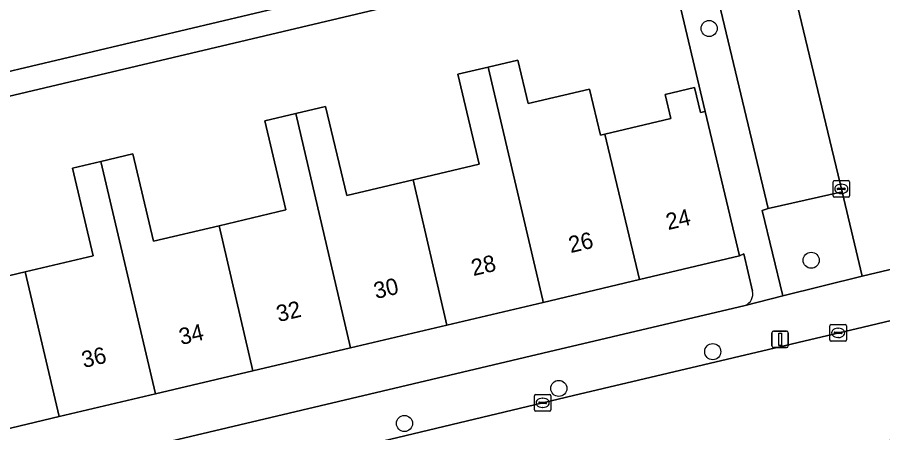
# Model space of a CAD drawing. Extents: x 158031 to 159244, y 380104 to 381214.
# Drawn here: x 158468.1 to 158520.7, y 380858 to 380883.2 of the extents above; entities that cross this region are included whole.
import ezdxf

# ---------------------------------------------------------------- set-up
doc = ezdxf.new("R2010")
doc.units = 0
for name, color, linetype in [('IMGEO_Boom', 7, 'Continuous'), ('IMGEO_Erf', 7, 'Continuous'), ('IMGEO_Groenvoorziening', 7, 'Continuous'), ('IMGEO_Kolk', 7, 'Continuous'), ('IMGEO_Lichtmast', 7, 'Continuous'), ('IMGEO_Pand', 7, 'Continuous'), ('IMGEO_Pand_nummerreeks', 7, 'Continuous'), ('IMGEO_Parkeervlak_open', 7, 'Continuous'), ('IMGEO_Rijbaan_lokaal_open', 7, 'Continuous'), ('IMGEO_Voetpad_open', 7, 'Continuous')]:
    doc.layers.add(name, color=color, linetype=linetype)

msp = doc.modelspace()

# ---------------------------------------------------------------- linework, layer by layer
at = {"layer": 'IMGEO_Boom'}
for centre in [(158510.111, 380882.498), (158516.308, 380868.436), (158510.33, 380862.89), (158500.98, 380860.661), (158491.605, 380858.535)]:
    msp.add_circle(centre, 0.489, dxfattribs=at)
at = {"layer": 'IMGEO_Erf'}
for points in [[(158453.865, 380876.643), (158500.952, 380887.788)], [(158501.282, 380886.359), (158454.925, 380875.393)], [(158464.577, 380866.782), (158468.569, 380867.726), (158472.697, 380868.702), (158471.441, 380874.014), (158473.171, 380874.423), (158475.114, 380874.883), (158476.365, 380869.588), (158480.345, 380870.529), (158484.41, 380871.49), (158483.133, 380876.893), (158485.002, 380877.335), (158486.819, 380877.764), (158488.096, 380872.362), (158492.127, 380873.315), (158496.134, 380874.262), (158494.844, 380879.718), (158496.69, 380880.154), (158498.492, 380880.58), (158499.116, 380877.942), (158502.854, 380878.825), (158503.516, 380876.022), (158503.78, 380876.084), (158507.78, 380877.029), (158507.435, 380878.492), (158509.226, 380878.915), (158509.583, 380877.402), (158509.865, 380877.467), (158508.13, 380884.813)], [(158512.752, 380866.563), (158512.225, 380868.83), (158511.956, 380868.697), (158505.875, 380867.262), (158500.029, 380865.883), (158494.173, 380864.502), (158488.336, 380863.126), (158482.402, 380861.726), (158476.478, 380860.329), (158470.632, 380858.951), (158464.786, 380857.572), (158458.725, 380856.143), (158459.414, 380853.223), (158500, 380862.796)], [(158500, 380862.796), (158512.303, 380865.698)]]:
    msp.add_lwpolyline(points, dxfattribs=at)
msp.add_arc((158512.003, 380866.403), 0.766, 293.0372, 12.0974, dxfattribs=at)
at = {"layer": 'IMGEO_Groenvoorziening'}
msp.add_lwpolyline([(158518.182, 380872.585), (158513.687, 380871.582), (158513.33, 380871.446), (158514.58, 380866.28), (158519.402, 380867.476)], close=True, dxfattribs=at)
at = {"layer": 'IMGEO_Kolk'}
for p, q in [((158517.636, 380872.339), (158517.636, 380873.191)), ((158517.711, 380873.265), (158518.563, 380873.265)), ((158517.895, 380872.759), (158517.895, 380872.771)), ((158517.938, 380872.808), (158518.336, 380872.808)), ((158518.124, 380873.045), (158518.149, 380873.045)), ((158518.379, 380872.771), (158518.379, 380872.759)), ((158518.637, 380873.191), (158518.637, 380872.339)), ((158518.563, 380872.265), (158517.711, 380872.265)), ((158518.333, 380872.722), (158517.935, 380872.722)), ((158518.147, 380872.485), (158518.122, 380872.485)), ((158517.448, 380863.604), (158517.448, 380864.456)), ((158517.523, 380864.53), (158518.375, 380864.53)), ((158518.449, 380864.456), (158518.449, 380863.604)), ((158517.707, 380864.024), (158517.707, 380864.036)), ((158518.145, 380863.987), (158517.747, 380863.987)), ((158517.75, 380864.073), (158518.148, 380864.073)), ((158517.936, 380864.31), (158517.961, 380864.31)), ((158518.191, 380864.036), (158518.191, 380864.024)), ((158518.375, 380863.53), (158517.523, 380863.53)), ((158517.959, 380863.75), (158517.934, 380863.75)), ((158499.499, 380859.36), (158499.499, 380860.212)), ((158499.574, 380860.286), (158500.426, 380860.286)), ((158500.5, 380860.212), (158500.5, 380859.36)), ((158499.758, 380859.78), (158499.758, 380859.792)), ((158500.196, 380859.743), (158499.798, 380859.743)), ((158499.801, 380859.829), (158500.199, 380859.829)), ((158499.987, 380860.066), (158500.012, 380860.066)), ((158500.242, 380859.792), (158500.242, 380859.78)), ((158500.426, 380859.286), (158499.574, 380859.286)), ((158500.01, 380859.506), (158499.985, 380859.506))]:
    msp.add_line(p, q, dxfattribs=at)
for points in [[(158517.636, 380872.339), (158517.636, 380873.191)], [(158517.711, 380873.265), (158518.563, 380873.265)], [(158518.637, 380873.191), (158518.637, 380872.339)], [(158518.563, 380872.265), (158517.711, 380872.265)], [(158517.448, 380863.604), (158517.448, 380864.456)], [(158517.523, 380864.53), (158518.375, 380864.53)], [(158518.449, 380864.456), (158518.449, 380863.604)], [(158518.375, 380863.53), (158517.523, 380863.53)], [(158499.499, 380859.36), (158499.499, 380860.212)], [(158499.574, 380860.286), (158500.426, 380860.286)], [(158500.5, 380860.212), (158500.5, 380859.36)], [(158500.426, 380859.286), (158499.574, 380859.286)]]:
    msp.add_lwpolyline(points, dxfattribs=at)
for centre, radius, start, end in [((158517.713, 380873.189), 0.0765, 91.552, 178.448), ((158517.713, 380873.189), 0.0765, 91.552, 178.448), ((158517.935, 380872.768), 0.0403, 85.8775, 175.7526), ((158518.34, 380872.77), 0.0386, 1.7309, 96.639), ((158518.561, 380873.189), 0.0765, 1.552, 88.448), ((158518.561, 380873.189), 0.0765, 1.552, 88.448), ((158517.713, 380872.341), 0.0765, 181.552, 268.448), ((158517.713, 380872.341), 0.0765, 181.552, 268.448), ((158517.932, 380872.758), 0.0366, 178.938, 274.7102), ((158518.336, 380872.765), 0.043, 264.8664, 352.4533), ((158518.561, 380872.341), 0.0765, 271.552, 358.448), ((158518.561, 380872.341), 0.0765, 271.552, 358.448), ((158517.525, 380864.454), 0.0765, 91.552, 178.448), ((158517.525, 380864.454), 0.0765, 91.552, 178.448), ((158518.373, 380864.454), 0.0765, 1.552, 88.448), ((158518.373, 380864.454), 0.0765, 1.552, 88.448), ((158517.747, 380864.033), 0.0403, 85.8775, 175.7526), ((158517.744, 380864.023), 0.0366, 178.938, 274.7102), ((158518.148, 380864.03), 0.043, 264.8664, 352.4533), ((158518.152, 380864.035), 0.0386, 1.7309, 96.639), ((158517.525, 380863.606), 0.0765, 181.552, 268.448), ((158517.525, 380863.606), 0.0765, 181.552, 268.448), ((158518.373, 380863.606), 0.0765, 271.552, 358.448), ((158518.373, 380863.606), 0.0765, 271.552, 358.448), ((158499.576, 380860.21), 0.0765, 91.552, 178.448), ((158499.576, 380860.21), 0.0765, 91.552, 178.448), ((158500.424, 380860.21), 0.0765, 1.552, 88.448), ((158500.424, 380860.21), 0.0765, 1.552, 88.448), ((158499.798, 380859.789), 0.0403, 85.8775, 175.7526), ((158499.795, 380859.779), 0.0366, 178.938, 274.7102), ((158500.199, 380859.786), 0.043, 264.8664, 352.4533), ((158500.203, 380859.791), 0.0386, 1.7309, 96.639), ((158499.576, 380859.362), 0.0765, 181.552, 268.448), ((158499.576, 380859.362), 0.0765, 181.552, 268.448), ((158500.424, 380859.362), 0.0765, 271.552, 358.448), ((158500.424, 380859.362), 0.0765, 271.552, 358.448)]:
    msp.add_arc(centre, radius, start, end, dxfattribs=at)
for centre, major_axis, ratio, start_param, end_param in [((158518.123, 380872.765), (-0.387, 0.002), 0.722429, 4.712389, 7.853982), ((158518.148, 380872.765), (-0.39, 0.002), 0.717154, 1.570796, 4.712389), ((158517.935, 380864.03), (-0.387, 0.002), 0.722429, 4.712389, 7.853982), ((158517.96, 380864.03), (-0.39, 0.002), 0.717154, 1.570796, 4.712389), ((158499.986, 380859.786), (-0.387, 0.002), 0.722429, 4.712389, 7.853982), ((158500.011, 380859.786), (-0.39, 0.002), 0.717154, 1.570796, 4.712389)]:
    msp.add_ellipse(centre, major_axis=major_axis, ratio=ratio, start_param=start_param, end_param=end_param, dxfattribs=at)
at = {"layer": 'IMGEO_Lichtmast'}
for p, q in [((158513.926, 380863.241), (158513.926, 380864.041)), ((158513.926, 380864.041), (158513.926, 380863.241)), ((158514.026, 380864.141), (158514.816, 380864.141)), ((158514.816, 380864.141), (158514.026, 380864.141)), ((158514.916, 380864.041), (158514.916, 380863.241)), ((158514.916, 380863.241), (158514.916, 380864.041)), ((158514.816, 380863.141), (158514.026, 380863.141)), ((158514.026, 380863.141), (158514.816, 380863.141))]:
    msp.add_line(p, q, dxfattribs=at)
msp.add_lwpolyline([(158514.346, 380864.016), (158514.496, 380864.016), (158514.496, 380863.266), (158514.346, 380863.266), (158514.346, 380864.016)], dxfattribs=at)
for centre, start, end in [((158514.026, 380864.041), 90, 180), ((158514.026, 380864.041), 90, 180), ((158514.816, 380864.041), 0, 90), ((158514.816, 380864.041), 360, 90), ((158514.026, 380863.241), 180, 270), ((158514.026, 380863.241), 180, 270), ((158514.816, 380863.241), 270, 0), ((158514.816, 380863.241), 270, 0)]:
    msp.add_arc(centre, 0.1, start, end, dxfattribs=at)
at = {"layer": 'IMGEO_Pand'}
for points in [[(158494.173, 380864.502), (158500.029, 380865.883), (158500, 380866.006), (158496.69, 380880.154), (158494.844, 380879.718), (158496.134, 380874.262), (158492.127, 380873.315)], [(158503.78, 380876.084), (158503.516, 380876.022), (158502.854, 380878.825), (158499.116, 380877.942), (158498.492, 380880.58), (158496.69, 380880.154), (158500, 380866.006), (158500.029, 380865.883), (158505.875, 380867.262)], [(158503.78, 380876.084), (158505.875, 380867.262), (158511.956, 380868.697), (158509.865, 380877.467), (158509.583, 380877.402), (158509.226, 380878.915), (158507.435, 380878.492), (158507.78, 380877.029)], [(158494.173, 380864.502), (158492.127, 380873.315), (158488.096, 380872.362), (158486.819, 380877.764), (158485.002, 380877.335), (158488.336, 380863.126)], [(158488.336, 380863.126), (158485.002, 380877.335), (158483.133, 380876.893), (158484.41, 380871.49), (158480.345, 380870.529), (158482.402, 380861.726)], [(158480.345, 380870.529), (158476.365, 380869.588), (158475.114, 380874.883), (158473.171, 380874.423), (158476.478, 380860.329), (158482.402, 380861.726)], [(158468.569, 380867.726), (158470.632, 380858.951), (158476.478, 380860.329), (158473.171, 380874.423), (158471.441, 380874.014), (158472.697, 380868.702)], [(158468.569, 380867.726), (158464.577, 380866.782), (158463.318, 380872.107), (158461.448, 380871.665), (158464.786, 380857.572), (158470.632, 380858.951)]]:
    msp.add_lwpolyline(points, close=True, dxfattribs=at)
at = {"layer": 'IMGEO_Parkeervlak_open'}
msp.add_lwpolyline([(158514.856, 380886.505), (158510.382, 380885.476), (158513.687, 380871.582), (158518.182, 380872.585)], close=True, dxfattribs=at)
at = {"layer": 'IMGEO_Rijbaan_lokaal_open'}
for points in [[(158539.768, 380938.428), (158504.451, 380930.065), (158505.616, 380925.187), (158508.436, 380913.381), (158509.353, 380909.545), (158513.155, 380893.627), (158514.856, 380886.505), (158518.182, 380872.585), (158519.402, 380867.476), (158525.106, 380868.818), (158514.446, 380913.666), (158543.99, 380920.667)], [(158472.473, 380846.056), (158500, 380852.548), (158515.207, 380856.135), (158522.175, 380857.778), (158534.08, 380860.599), (158545.922, 380863.405), (158544.303, 380870.251), (158526.184, 380865.973), (158519.469, 380864.387), (158501.877, 380860.234), (158500, 380859.786), (158470.875, 380852.834)]]:
    msp.add_lwpolyline(points, close=True, dxfattribs=at)
at = {"layer": 'IMGEO_Voetpad_open'}
for points in [[(158489.544, 380956.384), (158489.809, 380955.265), (158499.732, 380913.435), (158499.739, 380913.416), (158500.95, 380908.339), (158502.485, 380908.698), (158502.727, 380907.695), (158504.78, 380898.996), (158506.363, 380892.241), (158507.074, 380889.237), (158507.42, 380887.811), (158508.13, 380884.813), (158509.865, 380877.467), (158511.956, 380868.697), (158512.225, 380868.83), (158512.752, 380866.563)], [(158512.303, 380865.698), (158514.58, 380866.28), (158513.33, 380871.446), (158513.687, 380871.582), (158510.382, 380885.476), (158514.856, 380886.505), (158513.155, 380893.627), (158508.679, 380892.563), (158504.859, 380908.454), (158509.353, 380909.545), (158508.436, 380913.381)], [(158519.469, 380864.387), (158526.184, 380865.973), (158544.303, 380870.251), (158547.027, 380870.894), (158548.628, 380871.272), (158549.756, 380871.538), (158551.754, 380872.016), (158551.634, 380872.501), (158551.015, 380875.027), (158548.06, 380874.33), (158539.823, 380872.349), (158531.08, 380870.288), (158528.134, 380869.517), (158525.106, 380868.818), (158519.402, 380867.476), (158514.58, 380866.28), (158512.303, 380865.698), (158500, 380862.796), (158459.414, 380853.223)], [(158380.219, 380831.378), (158381.334, 380831.623), (158427.688, 380842.533), (158434.124, 380844.068), (158455.24, 380849.102), (158458.51, 380849.883), (158468.191, 380852.193), (158470.875, 380852.834), (158500, 380859.786), (158501.877, 380860.234), (158519.469, 380864.387)]]:
    msp.add_lwpolyline(points, dxfattribs=at)
msp.add_lwpolyline([(158501.282, 380886.359), (158507.42, 380887.811), (158507.074, 380889.237), (158500.952, 380887.788), (158453.865, 380876.643), (158451.555, 380886.416), (158450.643, 380890.274), (158449.686, 380894.322), (158448.26, 380894.017), (158449.604, 380888.332), (158456.496, 380858.906), (158457.923, 380852.871), (158459.414, 380853.223), (158458.725, 380856.143), (158457.575, 380861.009), (158456.652, 380864.913), (158455.556, 380869.55), (158454.214, 380875.225), (158454.925, 380875.393)], close=True, dxfattribs=at)
msp.add_arc((158512.003, 380866.403), 0.766, 293.0372, 12.0974, dxfattribs=at)

# ---------------------------------------------------------------- texts
at = {"layer": 'IMGEO_Pand_nummerreeks'}
for s, rotation, p in [('24', 13.2702, (158507.616, 380870.263)), ('26', 13.2697, (158501.702, 380868.867)), ('28', 13.2702, (158495.789, 380867.474)), ('30', 13.2702, (158489.874, 380866.079)), ('32', 13.2702, (158483.955, 380864.683)), ('34', 13.2702, (158478.043, 380863.289)), ('36', 13.2702, (158472.129, 380861.894))]:
    msp.add_text(s, height=1, rotation=rotation, dxfattribs=at).set_placement(p)

doc.saveas('drawing.dxf')
